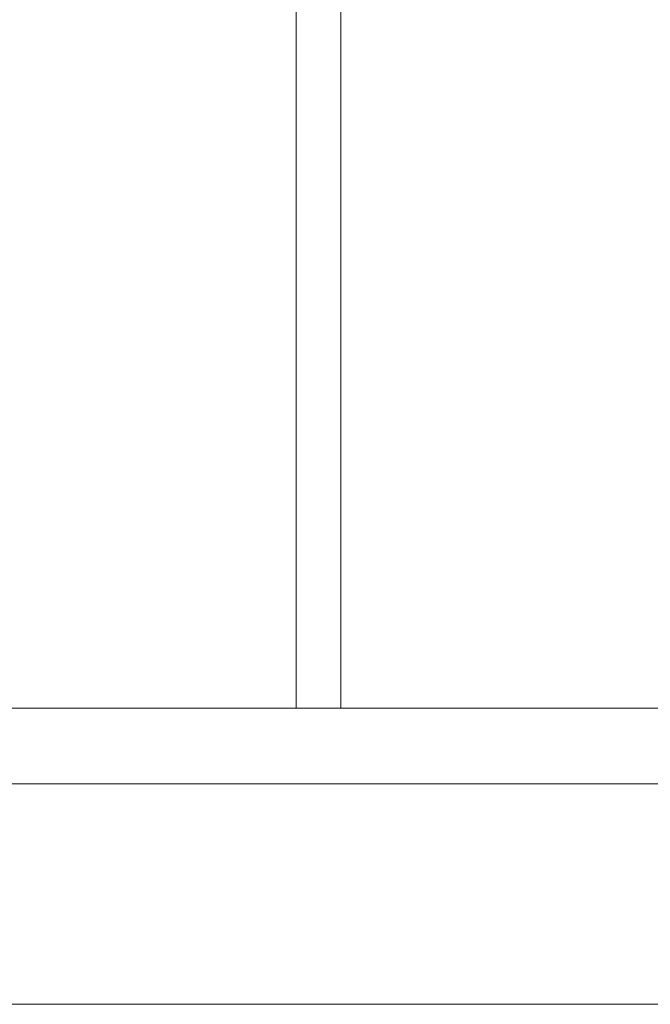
# Model space of a CAD drawing. Header units: millimetres. Extents: x 2 to 902, y -447 to 199.
# Tile 893 of 1056: x 54.311 to 55.164, y 145.724 to 147.055. Entities that reach past the tile are written whole.
import ezdxf

# ---------------------------------------------------------------- set-up
doc = ezdxf.new("R2010")
doc.units = ezdxf.units.MM
doc.header["$MEASUREMENT"] = 0
for name, color, linetype, lineweight in [('IFC-Laje-Contorno', 134, 'Continuous', 5), ('IFC-Parede padrão-Contorno', 44, 'Continuous', 5), ('IFC-Parede-Contorno', 42, 'Continuous', 5)]:
    doc.layers.add(name, color=color, linetype=linetype, lineweight=lineweight)

msp = doc.modelspace()

# ---------------------------------------------------------------- linework, layer by layer
at = {"layer": 'IFC-Laje-Contorno', "color": 7, "lineweight": 5}
msp.add_line((50.7636, 146.0221), (58.861, 146.0221), dxfattribs=at)
at = {"layer": 'IFC-Parede padrão-Contorno', "color": 7, "lineweight": 5}
for p, q in [((54.6852, 146.1244), (54.6852, 147.1221)), ((54.7452, 146.1244), (54.7452, 147.1221))]:
    msp.add_line(p, q, dxfattribs=at)
at = {"layer": 'IFC-Parede-Contorno', "color": 7, "lineweight": 5}
for p, q in [((53.8498, 146.1244), (63.8889, 146.1244)), ((53.8498, 145.7244), (54.4248, 145.7244)), ((54.4248, 145.7244), (63.8889, 145.7244))]:
    msp.add_line(p, q, dxfattribs=at)

doc.saveas('drawing.dxf')
